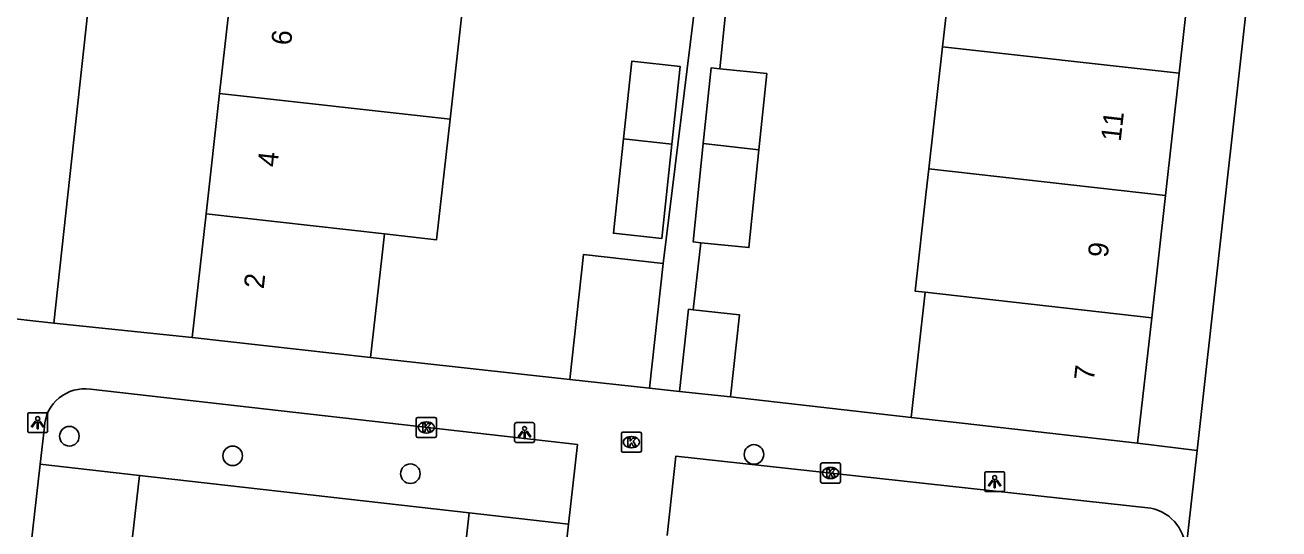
# Model space of a CAD drawing. Extents: x 162082 to 163393, y 388091 to 388632.
# Drawn here: x 162880.7 to 162943.3, y 388343.1 to 388368.3 of the extents above; entities that cross this region are included whole.
import ezdxf

# ---------------------------------------------------------------- set-up
doc = ezdxf.new("R2010")
doc.units = 0
for name, color, linetype in [('IMGEO_Boom', 7, 'Continuous'), ('IMGEO_Groenvoorziening', 7, 'Continuous'), ('IMGEO_Kolk', 7, 'Continuous'), ('IMGEO_Lichtpunt', 7, 'Continuous'), ('IMGEO_Muur', 7, 'Continuous'), ('IMGEO_Pand', 7, 'Continuous'), ('IMGEO_Pand_nummerreeks', 7, 'Continuous'), ('IMGEO_Rijbaan_lokaal_open', 7, 'Continuous'), ('IMGEO_Voetpad_open', 7, 'Continuous')]:
    doc.layers.add(name, color=color, linetype=linetype)

msp = doc.modelspace()

# ---------------------------------------------------------------- linework, layer by layer
at = {"layer": 'IMGEO_Boom'}
for centre in [(162882.884, 388347.77), (162891.045, 388346.791), (162917.1, 388346.86), (162899.93, 388345.899)]:
    msp.add_circle(centre, 0.489, dxfattribs=at)
at = {"layer": 'IMGEO_Groenvoorziening'}
for points in [[(162886.389, 388345.809), (162881.421, 388346.373)], [(162885.495, 388337.937), (162886.389, 388345.809)], [(162886.389, 388345.809), (162902.866, 388343.939)], [(162902.866, 388343.939), (162901.986, 388336.052)], [(162902.866, 388343.939), (162907.834, 388343.376)]]:
    msp.add_lwpolyline(points, dxfattribs=at)
at = {"layer": 'IMGEO_Kolk'}
for p, q in [((162900.3, 388348.709), (162901.152, 388348.709)), ((162900.225, 388347.783), (162900.225, 388348.635)), ((162900.713, 388348.489), (162900.738, 388348.489)), ((162901.226, 388348.635), (162901.226, 388347.783)), ((162901.152, 388347.709), (162900.3, 388347.709)), ((162900.736, 388347.929), (162900.711, 388347.929)), ((162910.475, 388347.049), (162910.475, 388347.901)), ((162910.55, 388347.975), (162911.402, 388347.975)), ((162910.963, 388347.755), (162910.988, 388347.755)), ((162911.476, 388347.901), (162911.476, 388347.049)), ((162911.402, 388346.975), (162910.55, 388346.975)), ((162910.986, 388347.195), (162910.961, 388347.195)), ((162920.43, 388345.507), (162920.43, 388346.359)), ((162920.505, 388346.433), (162921.357, 388346.433)), ((162920.918, 388346.213), (162920.943, 388346.213)), ((162921.431, 388346.359), (162921.431, 388345.507)), ((162920.941, 388345.653), (162920.916, 388345.653)), ((162921.357, 388345.433), (162920.505, 388345.433))]:
    msp.add_line(p, q, dxfattribs=at)
for points in [[(162900.3, 388348.709), (162901.152, 388348.709)], [(162900.225, 388347.783), (162900.225, 388348.635)], [(162900.546, 388348.409), (162900.669, 388348.409), (162900.669, 388348.258), (162900.799, 388348.409), (162900.963, 388348.409), (162900.817, 388348.258), (162900.97, 388348.009), (162900.818, 388348.009), (162900.733, 388348.173), (162900.669, 388348.106), (162900.669, 388348.009), (162900.546, 388348.009), (162900.546, 388348.409)], [(162901.226, 388348.635), (162901.226, 388347.783)], [(162901.152, 388347.709), (162900.3, 388347.709)], [(162910.475, 388347.049), (162910.475, 388347.901)], [(162910.55, 388347.975), (162911.402, 388347.975)], [(162910.796, 388347.675), (162910.919, 388347.675), (162910.919, 388347.524), (162911.049, 388347.675), (162911.213, 388347.675), (162911.067, 388347.524), (162911.22, 388347.275), (162911.068, 388347.275), (162910.983, 388347.439), (162910.919, 388347.372), (162910.919, 388347.275), (162910.796, 388347.275), (162910.796, 388347.675)], [(162911.476, 388347.901), (162911.476, 388347.049)], [(162911.402, 388346.975), (162910.55, 388346.975)], [(162920.43, 388345.507), (162920.43, 388346.359)], [(162920.505, 388346.433), (162921.357, 388346.433)], [(162920.751, 388346.133), (162920.874, 388346.133), (162920.874, 388345.982), (162921.004, 388346.133), (162921.168, 388346.133), (162921.022, 388345.982), (162921.175, 388345.733), (162921.023, 388345.733), (162920.938, 388345.897), (162920.874, 388345.83), (162920.874, 388345.733), (162920.751, 388345.733), (162920.751, 388346.133)], [(162921.431, 388346.359), (162921.431, 388345.507)], [(162921.357, 388345.433), (162920.505, 388345.433)]]:
    msp.add_lwpolyline(points, dxfattribs=at)
for centre, start, end in [((162900.302, 388348.633), 91.55205, 178.44795), ((162900.302, 388348.633), 91.55205, 178.44795), ((162901.15, 388348.633), 1.55205, 88.44795), ((162901.15, 388348.633), 1.55205, 88.44795), ((162900.302, 388347.785), 181.55205, 268.44795), ((162900.302, 388347.785), 181.55205, 268.44795), ((162901.15, 388347.785), 271.55205, 358.44795), ((162901.15, 388347.785), 271.55205, 358.44795), ((162910.552, 388347.899), 91.55205, 178.44795), ((162910.552, 388347.899), 91.55205, 178.44795), ((162911.4, 388347.899), 1.55205, 88.44795), ((162911.4, 388347.899), 1.55205, 88.44795), ((162910.552, 388347.051), 181.55205, 268.44795), ((162910.552, 388347.051), 181.55205, 268.44795), ((162911.4, 388347.051), 271.55205, 358.44795), ((162911.4, 388347.051), 271.55205, 358.44795), ((162920.507, 388346.357), 91.55205, 178.44795), ((162920.507, 388346.357), 91.55205, 178.44795), ((162921.355, 388346.357), 1.55205, 88.44795), ((162921.355, 388346.357), 1.55205, 88.44795), ((162920.507, 388345.509), 181.55205, 268.44795), ((162920.507, 388345.509), 181.55205, 268.44795), ((162921.355, 388345.509), 271.55205, 358.44795), ((162921.355, 388345.509), 271.55205, 358.44795)]:
    msp.add_arc(centre, 0.0765, start, end, dxfattribs=at)
for centre, major_axis, ratio, start_param, end_param in [((162900.712, 388348.209), (-0.387, 0.002), 0.722429, 4.712389, 7.853982), ((162900.737, 388348.209), (-0.39, 0.002), 0.717154, 1.570796, 4.712389), ((162910.962, 388347.475), (-0.387, 0.002), 0.722429, 4.712389, 7.853982), ((162910.987, 388347.475), (-0.39, 0.002), 0.717154, 1.570796, 4.712389), ((162920.917, 388345.933), (-0.387, 0.002), 0.722429, 4.712389, 7.853982), ((162920.942, 388345.933), (-0.39, 0.002), 0.717154, 1.570796, 4.712389)]:
    msp.add_ellipse(centre, major_axis=major_axis, ratio=ratio, start_param=start_param, end_param=end_param, dxfattribs=at)
at = {"layer": 'IMGEO_Lichtpunt'}
for p, q in [((162880.802, 388348.851), (162880.802, 388348.044)), ((162880.802, 388348.851), (162880.802, 388348.044)), ((162881.704, 388348.946), (162880.896, 388348.946)), ((162881.704, 388348.946), (162880.896, 388348.946)), ((162881.798, 388348.044), (162881.798, 388348.851)), ((162881.798, 388348.044), (162881.798, 388348.851)), ((162905.136, 388348.358), (162905.136, 388347.551)), ((162905.136, 388348.358), (162905.136, 388347.551)), ((162906.038, 388348.453), (162905.23, 388348.453)), ((162906.038, 388348.453), (162905.23, 388348.453)), ((162906.132, 388347.551), (162906.132, 388348.358)), ((162906.132, 388347.551), (162906.132, 388348.358)), ((162880.896, 388347.95), (162881.704, 388347.95)), ((162880.896, 388347.95), (162881.704, 388347.95)), ((162905.23, 388347.457), (162906.038, 388347.457)), ((162905.23, 388347.457), (162906.038, 388347.457)), ((162928.635, 388345.904), (162928.635, 388345.097)), ((162928.635, 388345.904), (162928.635, 388345.097)), ((162929.537, 388345.999), (162928.729, 388345.999)), ((162929.537, 388345.999), (162928.729, 388345.999)), ((162929.631, 388345.097), (162929.631, 388345.904)), ((162929.631, 388345.097), (162929.631, 388345.904)), ((162928.729, 388345.003), (162929.537, 388345.003)), ((162928.729, 388345.003), (162929.537, 388345.003))]:
    msp.add_line(p, q, dxfattribs=at)
for points in [[(162881.176, 388348.515), (162881.215, 388348.487), (162881.027, 388348.225), (162880.989, 388348.252), (162881.176, 388348.515)], [(162881.278, 388348.467), (162881.325, 388348.467), (162881.325, 388348.145), (162881.278, 388348.145), (162881.278, 388348.467)], [(162881.388, 388348.487), (162881.426, 388348.514), (162881.613, 388348.252), (162881.574, 388348.224), (162881.388, 388348.487)], [(162905.51, 388348.022), (162905.549, 388347.994), (162905.361, 388347.732), (162905.323, 388347.759), (162905.51, 388348.022)], [(162905.722, 388347.994), (162905.76, 388348.021), (162905.947, 388347.759), (162905.908, 388347.731), (162905.722, 388347.994)], [(162905.612, 388347.974), (162905.659, 388347.974), (162905.659, 388347.652), (162905.612, 388347.652), (162905.612, 388347.974)], [(162929.009, 388345.568), (162929.048, 388345.54), (162928.86, 388345.278), (162928.822, 388345.305), (162929.009, 388345.568)], [(162929.111, 388345.52), (162929.158, 388345.52), (162929.158, 388345.198), (162929.111, 388345.198), (162929.111, 388345.52)], [(162929.221, 388345.54), (162929.259, 388345.567), (162929.446, 388345.305), (162929.407, 388345.277), (162929.221, 388345.54)]]:
    msp.add_lwpolyline(points, dxfattribs=at)
for centre in [(162881.301, 388348.649), (162905.635, 388348.156), (162929.134, 388345.702)]:
    msp.add_circle(centre, 0.0994, dxfattribs=at)
for centre, start, end in [((162880.896, 388348.851), 90, 180), ((162880.896, 388348.851), 90, 180), ((162881.704, 388348.851), 0, 90), ((162881.704, 388348.851), 0, 90), ((162880.896, 388348.044), 180, 270), ((162880.896, 388348.044), 180, 270), ((162881.704, 388348.044), 270, 0), ((162881.704, 388348.044), 270, 360), ((162905.23, 388348.358), 90, 180), ((162905.23, 388348.358), 90, 180), ((162906.038, 388348.358), 0, 90), ((162906.038, 388348.358), 0, 90), ((162905.23, 388347.551), 180, 270), ((162905.23, 388347.551), 180, 270), ((162906.038, 388347.551), 270, 0), ((162906.038, 388347.551), 270, 360), ((162928.729, 388345.904), 90, 180), ((162928.729, 388345.904), 90, 180), ((162929.537, 388345.904), 0, 90), ((162929.537, 388345.904), 0, 90), ((162928.729, 388345.097), 180, 270), ((162928.729, 388345.097), 180, 270), ((162929.537, 388345.097), 270, 0), ((162929.537, 388345.097), 270, 360)]:
    msp.add_arc(centre, 0.0946, start, end, dxfattribs=at)
at = {"layer": 'IMGEO_Muur'}
msp.add_lwpolyline([(162907.892, 388350.612), (162897.942, 388351.709)], dxfattribs=at)
at = {"layer": 'IMGEO_Pand'}
for points in [[(162930.302, 388373.037), (162927.218, 388373.384), (162926.526, 388367.229)], [(162938.355, 388365.919), (162939.042, 388372.033)], [(162890.391, 388364.901), (162891.065, 388370.923)], [(162899.981, 388369.924), (162902.587, 388369.632), (162901.913, 388363.61)], [(162926.526, 388367.229), (162925.841, 388361.131)], [(162926.526, 388367.229), (162938.355, 388365.919)], [(162910.583, 388362.639), (162910.993, 388366.509), (162913.413, 388366.253), (162913.001, 388362.368)], [(162914.569, 388362.394), (162914.958, 388366.174), (162915.395, 388366.129)], [(162917.352, 388362.082), (162917.743, 388365.888), (162915.395, 388366.129)], [(162937.668, 388359.806), (162938.355, 388365.919)], [(162889.717, 388358.88), (162890.391, 388364.901)], [(162901.913, 388363.61), (162890.391, 388364.901)], [(162901.913, 388363.61), (162901.239, 388357.589), (162898.633, 388357.881)], [(162913.001, 388362.368), (162912.5, 388357.653), (162910.081, 388357.91), (162910.583, 388362.639)], [(162910.583, 388362.639), (162913.001, 388362.368)], [(162914.453, 388357.442), (162914.064, 388357.482), (162914.569, 388362.394)], [(162914.453, 388357.442), (162916.85, 388357.195), (162917.352, 388362.082)], [(162917.352, 388362.082), (162914.569, 388362.394)], [(162925.665, 388354.963), (162925.155, 388355.02), (162925.713, 388359.989), (162925.841, 388361.131)], [(162925.841, 388361.131), (162937.668, 388359.806)], [(162937.668, 388359.806), (162936.981, 388353.689)], [(162889.026, 388352.708), (162889.717, 388358.88)], [(162889.717, 388358.88), (162898.633, 388357.881)], [(162898.633, 388357.881), (162898.498, 388356.678), (162897.942, 388351.709)], [(162907.892, 388350.612), (162908.579, 388356.845), (162912.564, 388356.407)], [(162912.564, 388356.407), (162911.877, 388350.172)], [(162925.665, 388354.963), (162924.961, 388348.704)], [(162936.981, 388353.689), (162925.665, 388354.963)], [(162913.387, 388350.012), (162913.838, 388354.113), (162914.055, 388354.089)], [(162915.931, 388349.732), (162916.382, 388353.833), (162914.055, 388354.089)], [(162936.278, 388347.432), (162936.981, 388353.689)], [(162897.942, 388351.709), (162889.026, 388352.708)], [(162911.877, 388350.172), (162907.892, 388350.612)], [(162915.931, 388349.732), (162913.387, 388350.012)], [(162936.278, 388347.432), (162927.507, 388348.418), (162924.961, 388348.704)]]:
    msp.add_lwpolyline(points, dxfattribs=at)
at = {"layer": 'IMGEO_Rijbaan_lokaal_open'}
for points in [[(162882.103, 388353.418), (162885.887, 388388.094)], [(162873.15, 388354.422), (162882.103, 388353.418)]]:
    msp.add_lwpolyline(points, dxfattribs=at)
at = {"layer": 'IMGEO_Voetpad_open'}
for points in [[(162944.822, 388397.027), (162944.742, 388396.308), (162939.248, 388347.057)], [(162920.255, 388393.333), (162919.141, 388382.481), (162915.683, 388382.791), (162914.215, 388369.801), (162912.564, 388356.407)], [(162915.395, 388366.129), (162915.764, 388369.733)], [(162914.055, 388354.089), (162914.453, 388357.442)], [(162882.103, 388353.418), (162889.026, 388352.708)], [(162907.892, 388350.612), (162897.942, 388351.709)], [(162883.932, 388350.114), (162908.277, 388347.351), (162907.834, 388343.376)], [(162911.877, 388350.172), (162913.387, 388350.012)], [(162924.961, 388348.704), (162915.931, 388349.732)], [(162881.421, 388346.373), (162881.633, 388348.237)], [(162939.248, 388347.057), (162936.278, 388347.432)], [(162912.77, 388342.802), (162913.203, 388346.778), (162936.937, 388344.178)], [(162939.248, 388347.057), (162938.677, 388341.882)], [(162880.77, 388340.639), (162881.421, 388346.373)], [(162907.834, 388343.376), (162906.954, 388335.484), (162901.986, 388336.052)]]:
    msp.add_lwpolyline(points, dxfattribs=at)
for centre, radius, start, end in [((162883.635, 388348.131), 2.005, 81.48982, 176.96946), ((162936.501, 388342.041), 2.181, 355.83166, 78.48093)]:
    msp.add_arc(centre, radius, start, end, dxfattribs=at)

# ---------------------------------------------------------------- texts
at = {"layer": 'IMGEO_Pand_nummerreeks'}
for s, rotation, p in [('6', 83.61204, (162893.957, 388367.272)), ('11', 83.59004, (162935.432, 388362.473)), ('4', 83.61204, (162893.276, 388361.191)), ('9', 83.59004, (162934.78, 388356.666)), ('2', 83.61204, (162892.595, 388355.108)), ('7', 83.59004, (162934.089, 388350.515))]:
    msp.add_text(s, height=1, rotation=rotation, dxfattribs=at).set_placement(p)

doc.saveas('drawing.dxf')
